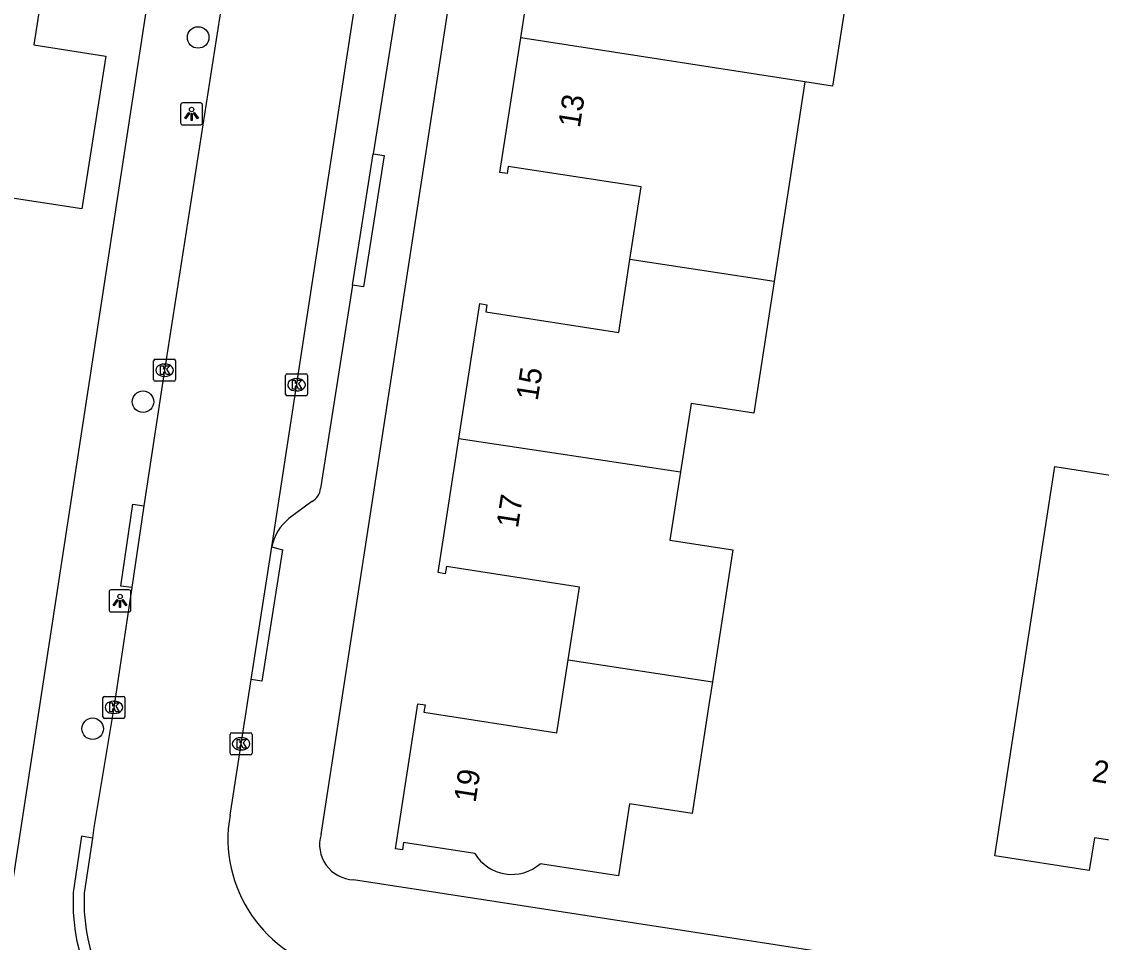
# Model space of a CAD drawing. Extents: x 161486 to 162249, y 379484 to 380829.
# Drawn here: x 161782.09 to 161831.14, y 380654.19 to 380696.02 of the extents above; entities that cross this region are included whole.
import ezdxf

# ---------------------------------------------------------------- set-up
doc = ezdxf.new("R2010")
doc.units = 0
for name, color, linetype in [('IMGEO_Boom', 7, 'Continuous'), ('IMGEO_Kolk', 7, 'Continuous'), ('IMGEO_Lichtpunt', 7, 'Continuous'), ('IMGEO_Pand', 7, 'Continuous'), ('IMGEO_Pand_nummerreeks', 7, 'Continuous'), ('IMGEO_Rijbaan_lokaal_open', 7, 'Continuous'), ('IMGEO_Voetpad_open', 7, 'Continuous')]:
    doc.layers.add(name, color=color, linetype=linetype)

msp = doc.modelspace()

# ---------------------------------------------------------------- linework, layer by layer
at = {"layer": 'IMGEO_Boom'}
for centre in [(161790.109, 380695.296), (161787.605, 380678.748), (161785.316, 380663.893)]:
    msp.add_circle(centre, 0.489, dxfattribs=at)
at = {"layer": 'IMGEO_Kolk'}
for p, q in [((161788.086, 380679.752), (161788.086, 380680.604)), ((161788.161, 380680.678), (161789.013, 380680.678)), ((161788.574, 380680.458), (161788.599, 380680.458)), ((161789.087, 380680.604), (161789.087, 380679.752)), ((161788.597, 380679.898), (161788.572, 380679.898)), ((161794.079, 380679.094), (161794.079, 380679.946)), ((161794.154, 380680.02), (161795.006, 380680.02)), ((161795.08, 380679.946), (161795.08, 380679.094)), ((161789.013, 380679.678), (161788.161, 380679.678)), ((161794.567, 380679.8), (161794.592, 380679.8)), ((161795.006, 380679.02), (161794.154, 380679.02)), ((161794.59, 380679.24), (161794.565, 380679.24)), ((161785.781, 380664.438), (161785.781, 380665.29)), ((161785.856, 380665.364), (161786.708, 380665.364)), ((161786.269, 380665.144), (161786.294, 380665.144)), ((161786.782, 380665.29), (161786.782, 380664.438)), ((161786.708, 380664.364), (161785.856, 380664.364)), ((161786.292, 380664.584), (161786.267, 380664.584)), ((161791.636, 380663.708), (161792.488, 380663.708)), ((161791.561, 380662.782), (161791.561, 380663.634)), ((161792.049, 380663.488), (161792.074, 380663.488)), ((161792.562, 380663.634), (161792.562, 380662.782)), ((161792.488, 380662.708), (161791.636, 380662.708)), ((161792.072, 380662.928), (161792.047, 380662.928))]:
    msp.add_line(p, q, dxfattribs=at)
for points in [[(161788.086, 380679.752), (161788.086, 380680.604)], [(161788.161, 380680.678), (161789.013, 380680.678)], [(161788.407, 380680.378), (161788.53, 380680.378), (161788.53, 380680.227), (161788.66, 380680.378), (161788.824, 380680.378), (161788.678, 380680.227), (161788.831, 380679.978), (161788.679, 380679.978), (161788.594, 380680.142), (161788.53, 380680.075), (161788.53, 380679.978), (161788.407, 380679.978), (161788.407, 380680.378)], [(161789.087, 380680.604), (161789.087, 380679.752)], [(161794.079, 380679.094), (161794.079, 380679.946)], [(161794.154, 380680.02), (161795.006, 380680.02)], [(161795.08, 380679.946), (161795.08, 380679.094)], [(161789.013, 380679.678), (161788.161, 380679.678)], [(161794.4, 380679.72), (161794.523, 380679.72), (161794.523, 380679.569), (161794.653, 380679.72), (161794.817, 380679.72), (161794.671, 380679.569), (161794.824, 380679.32), (161794.672, 380679.32), (161794.587, 380679.484), (161794.523, 380679.417), (161794.523, 380679.32), (161794.4, 380679.32), (161794.4, 380679.72)], [(161795.006, 380679.02), (161794.154, 380679.02)], [(161785.781, 380664.438), (161785.781, 380665.29)], [(161785.856, 380665.364), (161786.708, 380665.364)], [(161786.782, 380665.29), (161786.782, 380664.438)], [(161786.102, 380665.064), (161786.225, 380665.064), (161786.225, 380664.913), (161786.355, 380665.064), (161786.519, 380665.064), (161786.373, 380664.913), (161786.526, 380664.664), (161786.374, 380664.664), (161786.289, 380664.828), (161786.225, 380664.761), (161786.225, 380664.664), (161786.102, 380664.664), (161786.102, 380665.064)], [(161786.708, 380664.364), (161785.856, 380664.364)], [(161791.636, 380663.708), (161792.488, 380663.708)], [(161791.561, 380662.782), (161791.561, 380663.634)], [(161791.882, 380663.408), (161792.005, 380663.408), (161792.005, 380663.257), (161792.135, 380663.408), (161792.299, 380663.408), (161792.153, 380663.257), (161792.306, 380663.008), (161792.154, 380663.008), (161792.069, 380663.172), (161792.005, 380663.105), (161792.005, 380663.008), (161791.882, 380663.008), (161791.882, 380663.408)], [(161792.562, 380663.634), (161792.562, 380662.782)], [(161792.488, 380662.708), (161791.636, 380662.708)]]:
    msp.add_lwpolyline(points, dxfattribs=at)
for centre, start, end in [((161788.163, 380680.602), 91.552, 178.448), ((161788.163, 380680.602), 91.552, 178.448), ((161789.011, 380680.602), 1.552, 88.448), ((161789.011, 380680.602), 1.552, 88.448), ((161794.156, 380679.944), 91.552, 178.448), ((161794.156, 380679.944), 91.552, 178.448), ((161795.004, 380679.944), 1.552, 88.448), ((161795.004, 380679.944), 1.552, 88.448), ((161788.163, 380679.754), 181.552, 268.448), ((161788.163, 380679.754), 181.552, 268.448), ((161789.011, 380679.754), 271.552, 358.448), ((161789.011, 380679.754), 271.552, 358.448), ((161794.156, 380679.096), 181.552, 268.448), ((161794.156, 380679.096), 181.552, 268.448), ((161795.004, 380679.096), 271.552, 358.448), ((161795.004, 380679.096), 271.552, 358.448), ((161785.858, 380665.288), 91.552, 178.448), ((161785.858, 380665.288), 91.552, 178.448), ((161786.706, 380665.288), 1.552, 88.448), ((161786.706, 380665.288), 1.552, 88.448), ((161785.858, 380664.44), 181.552, 268.448), ((161785.858, 380664.44), 181.552, 268.448), ((161786.706, 380664.44), 271.552, 358.448), ((161786.706, 380664.44), 271.552, 358.448), ((161791.638, 380663.632), 91.552, 178.448), ((161791.638, 380663.632), 91.552, 178.448), ((161792.486, 380663.632), 1.552, 88.448), ((161792.486, 380663.632), 1.552, 88.448), ((161791.638, 380662.784), 181.552, 268.448), ((161791.638, 380662.784), 181.552, 268.448), ((161792.486, 380662.784), 271.552, 358.448), ((161792.486, 380662.784), 271.552, 358.448)]:
    msp.add_arc(centre, 0.0765, start, end, dxfattribs=at)
for centre, major_axis, ratio, start_param, end_param in [((161788.573, 380680.178), (-0.387, 0.002), 0.722429, 4.712389, 7.853982), ((161788.598, 380680.178), (-0.39, 0.002), 0.717154, 1.570796, 4.712389), ((161794.566, 380679.52), (-0.387, 0.002), 0.722429, 4.712389, 7.853982), ((161794.591, 380679.52), (-0.39, 0.002), 0.717154, 1.570796, 4.712389), ((161786.268, 380664.864), (-0.387, 0.002), 0.722429, 4.712389, 7.853982), ((161786.293, 380664.864), (-0.39, 0.002), 0.717154, 1.570796, 4.712389), ((161792.048, 380663.208), (-0.387, 0.002), 0.722429, 4.712389, 7.853982), ((161792.073, 380663.208), (-0.39, 0.002), 0.717154, 1.570796, 4.712389)]:
    msp.add_ellipse(centre, major_axis=major_axis, ratio=ratio, start_param=start_param, end_param=end_param, dxfattribs=at)
at = {"layer": 'IMGEO_Lichtpunt'}
for p, q in [((161789.312, 380692.225), (161789.312, 380691.418)), ((161789.312, 380692.225), (161789.312, 380691.418)), ((161790.214, 380692.32), (161789.406, 380692.32)), ((161790.214, 380692.32), (161789.406, 380692.32)), ((161790.308, 380691.418), (161790.308, 380692.225)), ((161790.308, 380691.418), (161790.308, 380692.225)), ((161789.406, 380691.324), (161790.214, 380691.324)), ((161789.406, 380691.324), (161790.214, 380691.324)), ((161786.062, 380670.102), (161786.062, 380669.295)), ((161786.062, 380670.102), (161786.062, 380669.295)), ((161786.964, 380670.197), (161786.156, 380670.197)), ((161786.964, 380670.197), (161786.156, 380670.197)), ((161787.058, 380669.295), (161787.058, 380670.102)), ((161787.058, 380669.295), (161787.058, 380670.102)), ((161786.156, 380669.201), (161786.964, 380669.201)), ((161786.156, 380669.201), (161786.964, 380669.201))]:
    msp.add_line(p, q, dxfattribs=at)
for points in [[(161789.686, 380691.889), (161789.725, 380691.861), (161789.537, 380691.599), (161789.499, 380691.626), (161789.686, 380691.889)], [(161789.788, 380691.841), (161789.835, 380691.841), (161789.835, 380691.519), (161789.788, 380691.519), (161789.788, 380691.841)], [(161789.898, 380691.861), (161789.936, 380691.888), (161790.123, 380691.626), (161790.084, 380691.598), (161789.898, 380691.861)], [(161786.436, 380669.766), (161786.475, 380669.738), (161786.287, 380669.476), (161786.249, 380669.503), (161786.436, 380669.766)], [(161786.538, 380669.718), (161786.585, 380669.718), (161786.585, 380669.396), (161786.538, 380669.396), (161786.538, 380669.718)], [(161786.648, 380669.738), (161786.686, 380669.765), (161786.873, 380669.503), (161786.834, 380669.475), (161786.648, 380669.738)]]:
    msp.add_lwpolyline(points, dxfattribs=at)
for centre in [(161789.811, 380692.023), (161786.561, 380669.9)]:
    msp.add_circle(centre, 0.0994, dxfattribs=at)
for centre, start, end in [((161789.406, 380692.225), 90, 180), ((161789.406, 380692.225), 90, 180), ((161790.214, 380692.225), 0, 90), ((161790.214, 380692.225), 0, 90), ((161789.406, 380691.418), 180, 270), ((161789.406, 380691.418), 180, 270), ((161790.214, 380691.418), 270, 0), ((161790.214, 380691.418), 270, 360), ((161786.156, 380670.102), 90, 180), ((161786.156, 380670.102), 90, 180), ((161786.964, 380670.102), 0, 90), ((161786.964, 380670.102), 0, 90), ((161786.156, 380669.295), 180, 270), ((161786.156, 380669.295), 180, 270), ((161786.964, 380669.295), 270, 0), ((161786.964, 380669.295), 270, 360)]:
    msp.add_arc(centre, 0.0946, start, end, dxfattribs=at)
at = {"layer": 'IMGEO_Pand'}
for points in [[(161804.762, 380695.285), (161805.701, 380701.387), (161806.026, 380701.336), (161805.976, 380701.01), (161812.024, 380700.079), (161812.535, 380703.39)], [(161819.073, 380702.366), (161818.222, 380696.841), (161819.488, 380696.643), (161818.93, 380693.088), (161817.674, 380693.285)], [(161772.92, 380693.152), (161776.238, 380692.647), (161777.16, 380698.704), (161776.832, 380698.756), (161776.883, 380699.081), (161783.14, 380698.11), (161783.466, 380698.058), (161783.415, 380697.733), (161783.088, 380697.784), (161782.641, 380694.959), (161785.92, 380694.44), (161784.82, 380687.51), (161778.284, 380688.517), (161777.846, 380685.678), (161777.517, 380683.544), (161774.302, 380681.187), (161771.187, 380681.667), (161771.906, 380686.593)], [(161809.727, 380685.206), (161810.238, 380688.514), (161804.196, 380689.44), (161804.146, 380689.114), (161803.82, 380689.164), (161804.762, 380695.285)], [(161817.674, 380693.285), (161804.762, 380695.285)], [(161817.674, 380693.285), (161817.199, 380690.198), (161816.277, 380684.213)], [(161801.953, 380677.082), (161802.901, 380683.207), (161803.226, 380683.156), (161803.176, 380682.83), (161809.216, 380681.896), (161809.727, 380685.206)], [(161816.277, 380684.213), (161809.727, 380685.206)], [(161816.277, 380684.213), (161815.355, 380678.227), (161812.501, 380678.667), (161812.023, 380675.564)], [(161806.919, 380667.022), (161807.428, 380670.32), (161801.386, 380671.259), (161801.336, 380670.934), (161801.01, 380670.984), (161801.953, 380677.082)], [(161801.953, 380677.082), (161812.023, 380675.564)], [(161812.023, 380675.564), (161811.544, 380672.454), (161814.398, 380672.014), (161813.477, 380666.029)], [(161835.406, 380658.234), (161830.823, 380658.939), (161830.595, 380657.458), (161826.303, 380658.114), (161827.065, 380663.056), (161829.029, 380675.799), (161833.671, 380675.082), (161832.665, 380668.563), (161833.655, 380668.41), (161836.892, 380667.911), (161837.05, 380667.887)], [(161802.678, 380658.221), (161799.446, 380658.72), (161799.396, 380658.394), (161799.07, 380658.444), (161800.091, 380665.027), (161800.416, 380664.976), (161800.366, 380664.649), (161806.408, 380663.712), (161806.919, 380667.022)], [(161806.919, 380667.022), (161813.477, 380666.029)], [(161813.477, 380666.029), (161813.316, 380664.986), (161812.555, 380660.044), (161809.711, 380660.482), (161809.207, 380657.213), (161805.649, 380657.762)]]:
    msp.add_lwpolyline(points, dxfattribs=at)
msp.add_arc((161804.357, 380659.241), 1.964, 211.2968, 311.1384, dxfattribs=at)
at = {"layer": 'IMGEO_Rijbaan_lokaal_open'}
for points in [[(161793.459, 380672.154), (161800.855, 380720.448)], [(161791.528, 380699.094), (161788.584, 380680.178), (161787.639, 380674.016)], [(161787.639, 380674.016), (161787.097, 380670.303)], [(161792.514, 380666.127), (161793.459, 380672.154)], [(161787.097, 380670.303), (161786.279, 380664.864), (161785.371, 380659.403), (161785.317, 380658.922)], [(161791.559, 380659.968), (161792.514, 380666.127)], [(161785.317, 380658.922), (161784.933, 380656.427)]]:
    msp.add_lwpolyline(points, dxfattribs=at)
for centre, radius, start, end in [((161797.596, 380658.89), 6.132, 169.8728, 258.8607), ((161793.574, 380656.07), 8.648, 177.6361, 263.9154)]:
    msp.add_arc(centre, radius, start, end, dxfattribs=at)
at = {"layer": 'IMGEO_Voetpad_open'}
for points in [[(161795.696, 380659.094), (161805.542, 380723.095)], [(161800.008, 380702.277), (161798.067, 380690.006)], [(161781.385, 380654.948), (161787.978, 380697.958)], [(161798.067, 380690.006), (161798.56, 380689.928), (161797.618, 380683.971), (161797.125, 380684.049)], [(161797.125, 380684.049), (161798.067, 380690.006)], [(161797.125, 380684.049), (161795.664, 380674.813)], [(161787.097, 380670.303), (161786.603, 380670.375), (161787.145, 380674.088), (161787.639, 380674.016)], [(161795.27, 380674.213), (161794.236, 380673.437)], [(161793.459, 380672.154), (161793.943, 380672.021), (161793.007, 380666.05), (161792.514, 380666.127)], [(161785.317, 380658.922), (161784.808, 380659.014), (161784.433, 380656.448)], [(161925.546, 380637.356), (161924.835, 380637.387), (161916.207, 380638.698), (161908.673, 380639.841), (161797.167, 380657.035)]]:
    msp.add_lwpolyline(points, dxfattribs=at)
for centre, radius, start, end in [((161794.965, 380674.843), 0.7, 295.8604, 357.5565), ((161795.464, 380671.817), 2.033, 127.1546, 170.4462), ((161797.222, 380658.629), 1.595, 163.0632, 268.0227), ((161793.574, 380656.071), 9.149, 177.6393, 263.914)]:
    msp.add_arc(centre, radius, start, end, dxfattribs=at)

# ---------------------------------------------------------------- texts
at = {"layer": 'IMGEO_Pand_nummerreeks'}
for s, rotation, p in [('13', 81.2514, (161807.446, 380691.156)), ('15', 81.2056, (161805.532, 380678.759)), ('17', 81.2056, (161804.637, 380672.974)), ('21', 351.2509, (161830.676, 380661.512)), ('19', 81.1839, (161802.709, 380660.505))]:
    msp.add_text(s, height=1, rotation=rotation, dxfattribs=at).set_placement(p)

doc.saveas('drawing.dxf')
